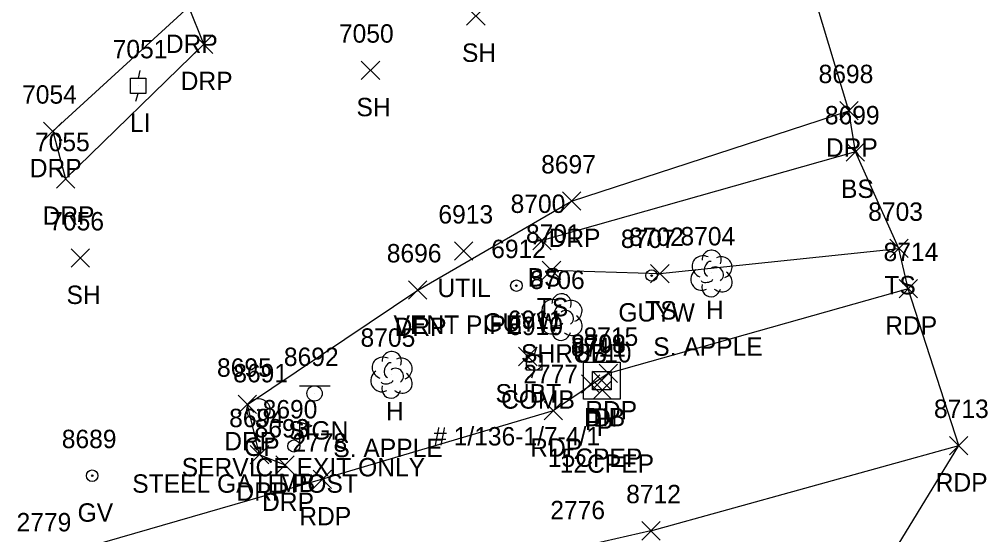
# Model space of a CAD drawing. Extents: x 1769141 to 1770911, y 735471 to 741449.
# Drawn here: x 1770683.9 to 1770789.2, y 737201.9 to 737257.9 of the extents above; entities that cross this region are included whole.
import ezdxf

# ---------------------------------------------------------------- set-up
doc = ezdxf.new("R2010")
doc.units = 0
for name, color, linetype in [('D_A', 7, 'Continuous'), ('D_C', 7, 'Continuous'), ('D_I', 7, 'Continuous'), ('D_TIC', 7, 'Continuous'), ('DS', 7, 'Continuous'), ('L_A', 7, 'Continuous'), ('L_C', 7, 'Continuous'), ('L_I', 7, 'Continuous'), ('L_TIC', 7, 'Continuous'), ('LELB', 7, 'Continuous'), ('LMB', 7, 'Continuous'), ('LSH', 7, 'Continuous'), ('LSOGP', 7, 'Continuous'), ('LTD', 7, 'Continuous'), ('P_A', 7, 'Continuous'), ('P_I', 7, 'Continuous'), ('P_TIC', 7, 'Continuous'), ('PET', 7, 'Continuous'), ('R_A', 7, 'Continuous'), ('R_C', 7, 'Continuous'), ('R_I', 7, 'Continuous'), ('R_TIC', 7, 'Continuous'), ('RDP', 7, 'Continuous'), ('RGP', 7, 'Continuous'), ('S_A', 7, 'Continuous'), ('S_C', 7, 'Continuous'), ('S_I', 7, 'Continuous'), ('SSGN', 7, 'Continuous'), ('U_A', 7, 'Continuous'), ('U_C', 7, 'Continuous'), ('U_I', 7, 'Continuous'), ('U_TIC', 7, 'Continuous'), ('UDEFAULT', 7, 'Continuous'), ('ULP', 7, 'Continuous'), ('UP', 7, 'Continuous'), ('UPGW', 7, 'Continuous'), ('UWV', 7, 'Continuous')]:
    doc.layers.add(name, color=color, linetype=linetype)

msp = doc.modelspace()

# ---------------------------------------------------------------- linework, layer by layer
at = {"layer": 'D_TIC'}
for points in [[(1770745.01, 737217.26), (1770747.01, 737219.26)], [(1770747.01, 737217.26), (1770745.01, 737219.26)], [(1770746.21, 737217.67), (1770748.21, 737219.67)], [(1770748.21, 737217.67), (1770746.21, 737219.67)], [(1770746.28, 737216.62), (1770748.28, 737218.62)], [(1770748.28, 737216.62), (1770746.28, 737218.62)]]:
    msp.add_lwpolyline(points, dxfattribs=at)
at = {"layer": 'DS'}
for p, q in [((1770745.23, 737220.64), (1770749.23, 737220.64)), ((1770745.23, 737216.64), (1770745.23, 737220.64)), ((1770749.23, 737220.64), (1770749.23, 737216.64)), ((1770746.23, 737217.64), (1770746.23, 737219.64)), ((1770746.23, 737219.64), (1770748.23, 737219.64)), ((1770748.23, 737219.64), (1770748.23, 737217.64)), ((1770747.24, 737218.64), (1770747.24, 737218.64)), ((1770747.24, 737218.64), (1770747.24, 737218.64)), ((1770748.23, 737217.64), (1770746.23, 737217.64)), ((1770749.23, 737216.64), (1770745.23, 737216.64))]:
    msp.add_line(p, q, dxfattribs=at)
at = {"layer": 'L_TIC'}
for points in [[(1770732.54, 737257.29), (1770734.54, 737259.29)], [(1770734.54, 737257.29), (1770732.54, 737259.29)], [(1770721.09, 737251.38), (1770723.09, 737253.38)], [(1770723.09, 737251.38), (1770721.09, 737253.38)], [(1770773.79, 737242.5), (1770775.79, 737244.5)], [(1770775.79, 737242.5), (1770773.79, 737244.5)], [(1770739.74, 737232.87), (1770741.74, 737234.87)], [(1770741.74, 737232.87), (1770739.74, 737234.87)], [(1770778.52, 737232.01), (1770780.52, 737234.01)], [(1770780.52, 737232.01), (1770778.52, 737234.01)], [(1770689.57, 737230.97), (1770691.57, 737232.97)], [(1770691.57, 737230.97), (1770689.57, 737232.97)], [(1770740.76, 737229.63), (1770742.76, 737231.63)], [(1770742.76, 737229.63), (1770740.76, 737231.63)], [(1770752.54, 737229.28), (1770754.54, 737231.28)], [(1770754.54, 737229.28), (1770752.54, 737231.28)]]:
    msp.add_lwpolyline(points, dxfattribs=at)
at = {"layer": 'LELB'}
for points in [[(1770774.79, 737243.5), (1770740.74, 737233.87)], [(1770741.76, 737230.63), (1770753.54, 737230.28), (1770779.52, 737233.01)]]:
    msp.add_lwpolyline(points, dxfattribs=at)
at = {"layer": 'LMB'}
for p, q in [((1770714.41, 737214.13), (1770715.7, 737213.75)), ((1770714.42, 737211.54), (1770714.41, 737214.13)), ((1770714.41, 737213.23), (1770715.7, 737213.74)), ((1770713.76, 737211.53), (1770713.76, 737211.53))]:
    msp.add_line(p, q, dxfattribs=at)
msp.add_circle((1770713.76, 737211.53), 0.656, dxfattribs=at)
at = {"layer": 'LSH'}
msp.add_line((1770742.82, 737225.6), (1770742.82, 737225.6), dxfattribs=at)
msp.add_line((1770742.82, 737225.6), (1770742.82, 737225.6), dxfattribs=at)
msp.add_arc((1770742.86, 737227.03), 1.05, 335.5272, 180.9563, dxfattribs=at)
for centre, major_axis, ratio, start_param, end_param in [((1770742.02, 737226.26), (1.21, -0.51), 0.895232, 1.570796, 4.712389), ((1770743.86, 737226.18), (-1.14, -0.48), 0.949671, 1.570796, 4.712389), ((1770742.61, 737226.06), (-0.208, -0.792), 0.645439, 3.141593, 6.283185), ((1770743.32, 737225.43), (-0.5, 0.667), 0.989748, 3.141593, 6.283185), ((1770741.73, 737224.89), (0.58, -1.04), 0.959034, 3.141593, 6.283185), ((1770743.82, 737224.76), (-1.09, 0.79), 0.841452, 1.570796, 4.712389), ((1770742.82, 737224.1), (0.26, 1.06), 0.942809, 1.570796, 4.712389), ((1770742.36, 737224.85), (-0.625, -0.083), 0.423636, 0, 3.141593)]:
    msp.add_ellipse(centre, major_axis=major_axis, ratio=ratio, start_param=start_param, end_param=end_param, dxfattribs=at)
at = {"layer": 'LSOGP'}
msp.add_lwpolyline([(1770753.72, 737122.18), (1770776.67, 737165.64), (1770777.75, 737172.79), (1770772.55, 737189.51), (1770786.02, 737211.58), (1770780.54, 737228.63), (1770779.52, 737233.01), (1770774.79, 737243.5), (1770774.09, 737247.98), (1770767.54, 737269.65)], dxfattribs=at)
at = {"layer": 'LTD'}
for p, q in [((1770759.12, 737230.34), (1770759.12, 737230.34)), ((1770759.12, 737230.34), (1770759.12, 737230.34)), ((1770724.35, 737219.32), (1770724.35, 737219.32)), ((1770724.35, 737219.32), (1770724.35, 737219.32))]:
    msp.add_line(p, q, dxfattribs=at)
for centre in [(1770759.17, 737231.77), (1770724.4, 737220.75)]:
    msp.add_arc(centre, 1.05, 335.5272, 180.9563, dxfattribs=at)
for centre, major_axis, ratio, start_param, end_param in [((1770758.33, 737231.01), (1.21, -0.51), 0.895232, 1.570796, 4.712389), ((1770758.91, 737230.8), (-0.208, -0.792), 0.645439, 3.141593, 6.283185), ((1770760.16, 737230.92), (-1.14, -0.48), 0.949671, 1.570796, 4.712389), ((1770758.04, 737229.63), (0.58, -1.04), 0.959034, 3.141593, 6.283185), ((1770759.62, 737230.17), (-0.5, 0.667), 0.989748, 3.141593, 6.283185), ((1770760.12, 737229.51), (-1.09, 0.79), 0.841452, 1.570796, 4.712389), ((1770758.66, 737229.59), (-0.625, -0.083), 0.423636, 0, 3.141593), ((1770759.12, 737228.84), (0.26, 1.06), 0.942809, 1.570796, 4.712389), ((1770723.56, 737219.99), (1.21, -0.51), 0.895232, 1.570796, 4.712389), ((1770725.39, 737219.9), (-1.14, -0.48), 0.949671, 1.570796, 4.712389), ((1770724.14, 737219.78), (-0.208, -0.792), 0.645439, 3.141593, 6.283185), ((1770724.85, 737219.15), (-0.5, 0.667), 0.989748, 3.141593, 6.283185), ((1770723.27, 737218.61), (0.58, -1.04), 0.959034, 3.141593, 6.283185), ((1770725.35, 737218.49), (-1.09, 0.79), 0.841452, 1.570796, 4.712389), ((1770724.35, 737217.82), (0.26, 1.06), 0.942809, 1.570796, 4.712389), ((1770723.89, 737218.57), (-0.625, -0.083), 0.423636, 0, 3.141593)]:
    msp.add_ellipse(centre, major_axis=major_axis, ratio=ratio, start_param=start_param, end_param=end_param, dxfattribs=at)
at = {"layer": 'P_TIC'}
for points in [[(1770779.54, 737227.63), (1770781.54, 737229.63)], [(1770781.54, 737227.63), (1770779.54, 737229.63)], [(1770746.93, 737218.42), (1770748.93, 737220.42)], [(1770748.93, 737218.42), (1770746.93, 737220.42)], [(1770740.96, 737214.36), (1770742.96, 737216.36)], [(1770742.96, 737214.36), (1770740.96, 737216.36)], [(1770785.02, 737210.58), (1770787.02, 737212.58)], [(1770787.02, 737210.58), (1770785.02, 737212.58)], [(1770715.87, 737206.91), (1770717.87, 737208.91)], [(1770717.87, 737206.91), (1770715.87, 737208.91)], [(1770751.57, 737201.31), (1770753.57, 737203.31)], [(1770753.57, 737201.31), (1770751.57, 737203.31)]]:
    msp.add_lwpolyline(points, dxfattribs=at)
at = {"layer": 'PET'}
for points in [[(1770780.54, 737228.63), (1770747.93, 737219.42)], [(1770747.93, 737219.42), (1770741.96, 737215.36)], [(1770741.96, 737215.36), (1770716.87, 737207.91), (1770686.9, 737199.25), (1770657.06, 737191.11), (1770646.27, 737193.81), (1770640.68, 737197.77)], [(1770752.57, 737202.31), (1770786.02, 737211.58)], [(1770752.57, 737202.31), (1770744.94, 737200.57)]]:
    msp.add_lwpolyline(points, dxfattribs=at)
at = {"layer": 'R_TIC'}
for points in [[(1770702.97, 737254.22), (1770704.97, 737256.22)], [(1770704.97, 737254.22), (1770702.97, 737256.22)], [(1770773.09, 737246.98), (1770775.09, 737248.98)], [(1770775.09, 737246.98), (1770773.09, 737248.98)], [(1770686.57, 737244.75), (1770688.57, 737246.75)], [(1770688.57, 737244.75), (1770686.57, 737246.75)], [(1770687.96, 737239.58), (1770689.96, 737241.58)], [(1770689.96, 737239.58), (1770687.96, 737241.58)], [(1770742.95, 737237.16), (1770744.95, 737239.16)], [(1770744.95, 737237.16), (1770742.95, 737239.16)], [(1770726.23, 737227.49), (1770728.23, 737229.49)], [(1770728.23, 737227.49), (1770726.23, 737229.49)], [(1770707.71, 737215.06), (1770709.71, 737217.06)], [(1770709.71, 737215.06), (1770707.71, 737217.06)], [(1770709.03, 737209.58), (1770711.03, 737211.58)], [(1770711.03, 737209.58), (1770709.03, 737211.58)], [(1770711.81, 737208.46), (1770713.81, 737210.46)], [(1770713.81, 737208.46), (1770711.81, 737210.46)]]:
    msp.add_lwpolyline(points, dxfattribs=at)
at = {"layer": 'RDP'}
for points in [[(1770703.97, 737255.22), (1770702.36, 737259.26), (1770687.57, 737245.75), (1770688.96, 737240.58)], [(1770688.96, 737240.58), (1770703.97, 737255.22)], [(1770712.81, 737209.46), (1770710.03, 737210.58), (1770708.71, 737216.06), (1770727.23, 737228.49), (1770743.95, 737238.16), (1770774.09, 737247.98)]]:
    msp.add_lwpolyline(points, dxfattribs=at)
at = {"layer": 'RGP'}
msp.add_line((1770709.92, 737215.45), (1770709.92, 737215.45), dxfattribs=at)
for radius in [1.25, 0.0833]:
    msp.add_circle((1770709.92, 737215.45), radius, dxfattribs=at)
at = {"layer": 'SSGN'}
for p, q in [((1770714.36, 737218.08), (1770717.7, 737218.08)), ((1770716.01, 737217.25), (1770716.01, 737217.25))]:
    msp.add_line(p, q, dxfattribs=at)
msp.add_circle((1770716.01, 737217.25), 0.833, dxfattribs=at)
at = {"layer": 'U_TIC'}
for points in [[(1770738.19, 737220.26), (1770740.19, 737222.26)], [(1770740.19, 737220.26), (1770738.19, 737222.26)]]:
    msp.add_lwpolyline(points, dxfattribs=at)
at = {"layer": 'UDEFAULT'}
for points in [[(1770731.21, 737231.72), (1770733.21, 737233.72)], [(1770733.21, 737231.72), (1770731.21, 737233.72)]]:
    msp.add_lwpolyline(points, dxfattribs=at)
at = {"layer": 'ULP'}
for p, q in [((1770696.01, 737249.85), (1770696.01, 737251.52)), ((1770696.01, 737251.52), (1770697.68, 737251.52)), ((1770697.01, 737252.35), (1770696.84, 737251.52)), ((1770697.68, 737251.52), (1770697.68, 737249.85)), ((1770696.84, 737250.68), (1770696.84, 737250.68)), ((1770697.68, 737249.85), (1770696.01, 737249.85)), ((1770696.59, 737249.02), (1770696.84, 737249.85))]:
    msp.add_line(p, q, dxfattribs=at)
at = {"layer": 'UP'}
for p, q in [((1770740.14, 737222.26), (1770739.89, 737221.43)), ((1770739.06, 737219.76), (1770739.06, 737221.43)), ((1770739.06, 737221.43), (1770740.72, 737221.43)), ((1770740.72, 737221.43), (1770740.72, 737219.76)), ((1770739.89, 737220.59), (1770739.89, 737220.59)), ((1770740.72, 737219.76), (1770739.06, 737219.76)), ((1770739.64, 737218.93), (1770739.89, 737219.76))]:
    msp.add_line(p, q, dxfattribs=at)
msp.add_circle((1770739.89, 737220.59), 0.833, dxfattribs=at)
at = {"layer": 'UPGW'}
for centre, radius in [((1770752.64, 737230.06), 0.625), ((1770737.95, 737228.96), 0.625), ((1770752.64, 737230.06), 0.0833), ((1770737.95, 737228.96), 0.0833)]:
    msp.add_circle(centre, radius, dxfattribs=at)
at = {"layer": 'UWV'}
for radius in [0.625, 0.0833]:
    msp.add_circle((1770691.85, 737208.3), radius, dxfattribs=at)

# ---------------------------------------------------------------- texts
at = {"layer": 'D_A'}
for s, p in [('DIB', (1770745.31, 737213.67)), ('DI', (1770746.29, 737213.64)), ('P', (1770745.39, 737213.26)), ('P', (1770746.66, 737212.62))]:
    msp.add_text(s, height=2, dxfattribs=at).set_placement(p)
at = {"layer": 'D_C'}
for s, p in [('15CPEP', (1770741.37, 737209.26)), ('12CPEP', (1770742.65, 737208.62))]:
    msp.add_text(s, height=2, dxfattribs=at).set_placement(p)
at = {"layer": 'D_I'}
for s, p in [('8709', (1770743.86, 737221.67)), ('8711', (1770743.88, 737221.26)), ('8708', (1770743.9, 737221.64)), ('8710', (1770744.5, 737220.62))]:
    msp.add_text(s, height=2, dxfattribs=at).set_placement(p)
at = {"layer": 'L_A'}
for s, p in [('SH', (1770732.03, 737253.29)), ('SH', (1770720.57, 737247.38)), ('BS', (1770773.23, 737238.5)), ('BS', (1770739.18, 737228.87)), ('TS', (1770777.93, 737228.01)), ('SH', (1770689.06, 737226.97)), ('TS', (1770740.17, 737225.63)), ('TS', (1770751.95, 737225.28)), ('H', (1770758.55, 737225.34)), ('SHRUB', (1770738.45, 737220.6)), ('H', (1770723.78, 737214.32)), ('MB', (1770712.07, 737206.53))]:
    msp.add_text(s, height=2, dxfattribs=at).set_placement(p)
at = {"layer": 'L_C'}
for p in [(1770752.82, 737221.34), (1770718.05, 737210.32)]:
    msp.add_text('S. APPLE', height=2, dxfattribs=at).set_placement(p)
at = {"layer": 'L_I'}
for s, p in [('7050', (1770718.66, 737255.38)), ('8699', (1770771.47, 737246.5)), ('8700', (1770737.32, 737236.87)), ('8703', (1770776.18, 737236.01)), ('7056', (1770687.18, 737234.97)), ('8701', (1770738.99, 737233.63)), ('8702', (1770750.2, 737233.28)), ('8704', (1770755.78, 737233.34)), ('8706', (1770739.42, 737228.6)), ('8705', (1770721.01, 737222.32)), ('8690', (1770710.37, 737214.53))]:
    msp.add_text(s, height=2, dxfattribs=at).set_placement(p)
at = {"layer": 'P_A'}
for p in [(1770778.03, 737223.63), (1770745.42, 737214.42), (1770739.45, 737210.36), (1770783.51, 737206.58), (1770714.35, 737202.91)]:
    msp.add_text('RDP', height=2, dxfattribs=at).set_placement(p)
at = {"layer": 'P_I'}
for s, p in [('8714', (1770777.85, 737231.63)), ('8715', (1770745.24, 737222.42)), ('2777', (1770738.7, 737218.36)), ('8713', (1770783.33, 737214.58)), ('2778', (1770713.61, 737210.91)), ('8712', (1770749.88, 737205.31)), ('2776', (1770741.63, 737203.57)), ('2779', (1770683.63, 737202.25))]:
    msp.add_text(s, height=2, dxfattribs=at).set_placement(p)
at = {"layer": 'R_A'}
for s, p in [('DRP', (1770699.85, 737254.26)), ('DRP', (1770701.46, 737250.22)), ('DRP', (1770771.58, 737242.98)), ('DRP', (1770685.06, 737240.75)), ('DRP', (1770686.45, 737235.58)), ('DRP', (1770741.44, 737233.16)), ('DRP', (1770724.71, 737223.49)), ('DRP', (1770706.2, 737211.06)), ('GP', (1770708.35, 737210.45)), ('DRP', (1770707.52, 737205.58)), ('DRP', (1770710.3, 737204.46))]:
    msp.add_text(s, height=2, dxfattribs=at).set_placement(p)
at = {"layer": 'R_C'}
msp.add_text('STEEL GATE POST', height=2, dxfattribs=at).set_placement((1770696.2, 737206.45))
at = {"layer": 'R_I'}
for s, p in [('8698', (1770770.79, 737250.98)), ('7054', (1770684.23, 737248.75)), ('7055', (1770685.63, 737243.58)), ('8697', (1770740.64, 737241.16)), ('8696', (1770723.86, 737231.49)), ('8695', (1770705.41, 737219.06)), ('8691', (1770707.18, 737218.45)), ('8694', (1770706.73, 737213.58)), ('8693', (1770709.5, 737212.46))]:
    msp.add_text(s, height=2, dxfattribs=at).set_placement(p)
at = {"layer": 'S_A'}
msp.add_text('SIGN', height=2, dxfattribs=at).set_placement((1770713.15, 737212.23))
at = {"layer": 'S_C'}
msp.add_text('SERVICE EXIT ONLY', height=2, dxfattribs=at).set_placement((1770701.57, 737208.23))
at = {"layer": 'S_I'}
msp.add_text('8692', height=2, dxfattribs=at).set_placement((1770712.68, 737220.23))
at = {"layer": 'U_A'}
for s, p in [('LI', (1770695.95, 737245.68)), ('UTIL', (1770729.37, 737227.72)), ('GUYW', (1770749.03, 737225.06)), ('GUYW', (1770734.35, 737223.96)), ('SUBT', (1770735.68, 737216.26)), ('COMB', (1770736.28, 737215.59)), ('GV', (1770690.26, 737203.3))]:
    msp.add_text(s, height=2, dxfattribs=at).set_placement(p)
at = {"layer": 'U_C'}
for s, p in [('VENT PIPE', (1770724.6, 737223.72)), ('# 1/136-1/7-4/1', (1770728.9, 737211.59))]:
    msp.add_text(s, height=2, dxfattribs=at).set_placement(p)
at = {"layer": 'U_I'}
for s, p in [('7051', (1770694.07, 737253.68)), ('6913', (1770729.47, 737235.72)), ('8707', (1770749.3, 737233.06)), ('6912', (1770735.21, 737231.96)), ('6911', (1770737.01, 737224.26)), ('6910', (1770737.06, 737223.59)), ('8689', (1770688.54, 737211.3))]:
    msp.add_text(s, height=2, dxfattribs=at).set_placement(p)

doc.saveas('drawing.dxf')
